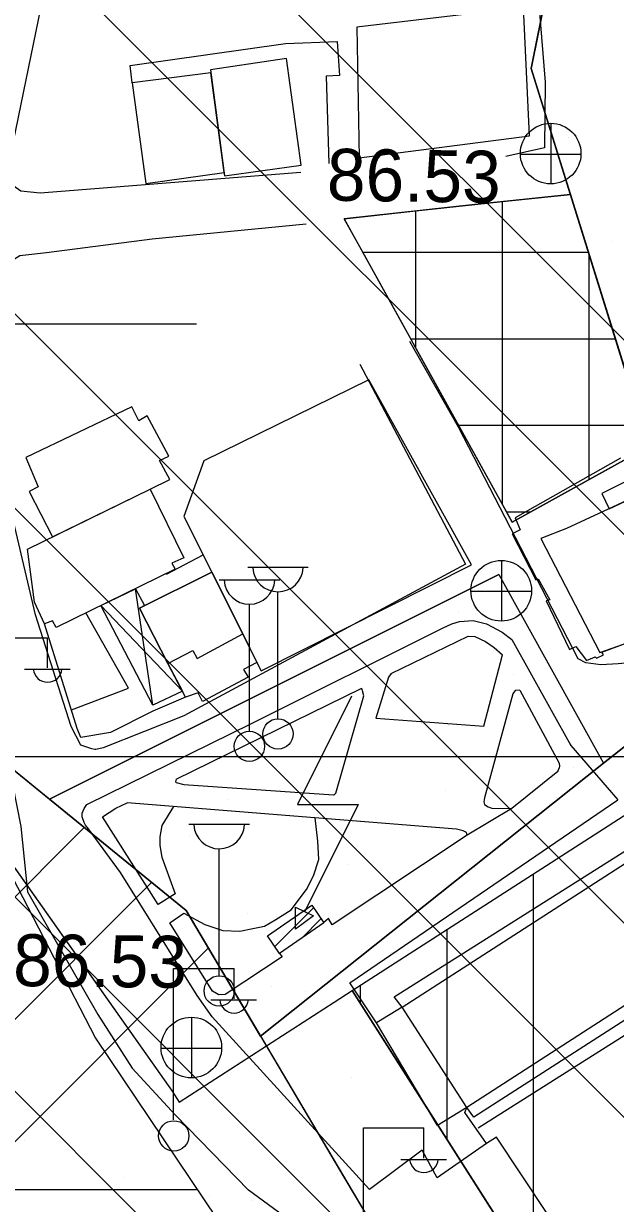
# Model space of a CAD drawing. Extents: x 417995 to 421451, y 4454518 to 4458015.
# Drawn here: x 420562.5 to 420630.8, y 4457005.3 to 4457141.6 of the extents above; entities that cross this region are included whole.
import ezdxf

# ---------------------------------------------------------------- set-up
doc = ezdxf.new("R2010")
doc.units = 0
for name, color, linetype in [('ADA', 7, 'Continuous'), ('ADAKENARI', 7, 'Continuous'), ('B_Betonzemin', 7, 'Continuous'), ('B_Ins_Halinde', 7, 'Continuous'), ('B_Kapi', 7, 'Continuous'), ('B_Mesken', 7, 'Continuous'), ('B_Sundurma', 7, 'Continuous'), ('B_Teras', 7, 'Continuous'), ('B_Trafo', 7, 'Continuous'), ('Default', 7, 'Continuous'), ('O_Park_Bahce', 7, 'Continuous'), ('PL_AYA_PARK_DINLENME', 7, 'Continuous'), ('PL_K_K_D_K_C_A', 7, 'Continuous'), ('PL_K_TALI_IS_MRK', 7, 'Continuous'), ('PL_KON_MEV_250', 7, 'Continuous'), ('PL_KON_MEV_350', 7, 'Continuous'), ('S_Cad_Sok_Lambasi', 7, 'Continuous'), ('S_Elektrik_Diregi', 7, 'Continuous'), ('S_Rogar_Kapagi', 7, 'Continuous'), ('S_Serare', 7, 'Continuous'), ('Sinir_Duvar_tek_tarafa_ait', 7, 'Continuous'), ('SN_TR_SIVILASMA', 7, 'Continuous'), ('SN_TR_TASKIN', 7, 'Continuous'), ('TR_KONUTDISIKCA', 7, 'Continuous'), ('TR_ORTAYOGUNKONUT', 7, 'Continuous'), ('TR_PARKALANI', 7, 'Continuous'), ('TR_TALIISMERK', 7, 'Continuous'), ('TRFAT_PARKALANI', 7, 'Continuous'), ('Y_Kot_Noktasi', 7, 'Continuous'), ('Y_Yol_Kotu', 7, 'Continuous'), ('Yol_Kaldirim_kenari_bordurtasi', 7, 'Continuous'), ('Yol_Sose', 7, 'Continuous')]:
    doc.layers.add(name, color=color, linetype=linetype)

# ---------------------------------------------------------------- blocks, each defined once
blk = doc.blocks.new('POINT_DISPLAY')
at = {"layer": 'Default'}
blk.add_line((0, 0), (0, 0), dxfattribs=at)

msp = doc.modelspace()

# ---------------------------------------------------------------- linework, layer by layer
at = {"layer": 'ADA'}
for p, q in [((420624.69, 4457154.26), (420621.11, 4457136.38)), ((420621.11, 4457136.38), (420642.79, 4457066.74)), ((420617.36, 4457077.93), (420565.46, 4457051.98)), ((420617.36, 4457077.93), (420629.46, 4457056.14)), ((420629.46, 4457056.14), (420642.79, 4457066.74)), ((420554.98, 4457060.53), (420565.46, 4457051.98)), ((420589.82, 4457024.61), (420629.46, 4457056.14)), ((420565.46, 4457051.98), (420581.23, 4457039.11)), ((420581.23, 4457039.11), (420589.82, 4457024.61))]:
    msp.add_line(p, q, dxfattribs=at)
at = {"layer": 'ADAKENARI'}
for p, q in [((420553.3, 4457055.53), (420579.62, 4457018.26)), ((420600.43, 4457029.88), (420640.79, 4457055.86)), ((420598.32, 4457028.52), (420600.43, 4457029.88)), ((420639.77, 4456968.07), (420600.43, 4457029.88)), ((420580.42, 4457017), (420598.32, 4457028.52)), ((420579.62, 4457018.26), (420580.42, 4457017))]:
    msp.add_line(p, q, dxfattribs=at)
msp.add_lwpolyline([(420625.63, 4457121.85), (420614.59, 4457120.67), (420599.51, 4457119.03), (420618.9, 4457083.99), (420634.7, 4457092.74)], dxfattribs=at)
at = {"layer": 'B_Betonzemin'}
msp.add_lwpolyline([(420567.99, 4457062.29), (420574.59, 4457064.79), (420569.64, 4457073.5)], dxfattribs=at)
at = {"layer": 'B_Ins_Halinde'}
msp.add_lwpolyline([(420620.2, 4457143.42), (420600.94, 4457141.17), (420601.23, 4457126.08), (420620.89, 4457128.6)], close=True, dxfattribs=at)
at = {"layer": 'B_Kapi'}
for points in [[(420569.08, 4457059.1), (420568.65, 4457060.14)], [(420622.87, 4457004.24), (420617.11, 4457012.94)]]:
    msp.add_lwpolyline(points, dxfattribs=at)
at = {"layer": 'B_Mesken'}
for points in [[(420584.07, 4457136.23), (420585.67, 4457124), (420594.52, 4457125.24), (420592.84, 4457137.53)], [(420584.11, 4457135.9), (420575.02, 4457134.72), (420576.58, 4457123.11), (420585.63, 4457124.36)], [(420614.19, 4457079.07), (420602.36, 4457100.41), (420583.27, 4457091.07), (420580.97, 4457084.65), (420589.91, 4457066.8)], [(420577.09, 4457087.79), (420579.37, 4457088.9), (420578.15, 4457091.09), (420579.24, 4457091.59), (420576.75, 4457096.26), (420575.79, 4457095.7), (420574.97, 4457097.32), (420562.72, 4457091.47), (420564.16, 4457088.05), (420563.1, 4457087.54), (420565.82, 4457082.29)], [(420562.91, 4457080.87), (420577.09, 4457087.79), (420580.96, 4457079.86), (420579.59, 4457079.25), (420579.96, 4457078.54), (420566.22, 4457071.83), (420565.82, 4457072.58), (420564.89, 4457072.23), (420563.72, 4457074.73)], [(420581.18, 4457063.77), (420579.14, 4457067.64), (420575.85, 4457074.06), (420584.19, 4457078.22), (420587.77, 4457071.08), (420589.42, 4457067.79), (420587.88, 4457066.96), (420588.41, 4457066.06), (420583.14, 4457063.27), (420582.61, 4457064.26)], [(420634.21, 4457047.45), (420634.9, 4457046.47), (420642.37, 4457034.87), (420643.12, 4457033.67), (420614.46, 4457015.24), (420613.67, 4457016.36), (420606.19, 4457027.95), (420605.26, 4457029.15)]]:
    msp.add_lwpolyline(points, close=True, dxfattribs=at)
msp.add_lwpolyline([(420631.4, 4457091.38), (420619.23, 4457084.47), (420619.81, 4457083.11), (420618.89, 4457082.65), (420621.64, 4457077.31), (420621.91, 4457077.45), (420623.24, 4457075.03), (420622.82, 4457074.91), (420625.54, 4457069.26), (420626.26, 4457069.62), (420627.48, 4457067.99), (420628.48, 4457068.44), (420628.63, 4457068.26), (420629.46, 4457068.66), (420629.24, 4457068.98), (420631.77, 4457069.9)], dxfattribs=at)
at = {"layer": 'B_Sundurma'}
for p, q in [((420577.39, 4457062.86), (420575.37, 4457076.3)), ((420580.82, 4457064.45), (420571.38, 4457074.35))]:
    msp.add_line(p, q, dxfattribs=at)
msp.add_lwpolyline([(420580.82, 4457064.45), (420577.39, 4457062.86), (420571.38, 4457074.35), (420575.37, 4457076.3), (420576.41, 4457074.34), (420575.85, 4457074.06), (420579.14, 4457067.64)], close=True, dxfattribs=at)
at = {"layer": 'B_Teras'}
for points in [[(420634.53, 4457087.59), (420633.56, 4457089.44), (420629.25, 4457087.28), (420630.1, 4457085.53)], [(420636.95, 4457088.72), (420625.16, 4457083.24), (420622.2, 4457082.11), (420629.02, 4457068.91), (420631.77, 4457069.9), (420641.18, 4457074.29)], [(420584.19, 4457078.22), (420575.85, 4457074.06), (420579.14, 4457067.64), (420582.02, 4457069.15), (420582.53, 4457068.25), (420587.77, 4457071.08)], [(420606.19, 4457027.95), (420634.9, 4457046.47), (420642.37, 4457034.87), (420613.67, 4457016.36)]]:
    msp.add_lwpolyline(points, close=True, dxfattribs=at)
at = {"layer": 'B_Trafo'}
for p, q in [((420591.49, 4457034.96), (420595.97, 4457039.44)), ((420594.59, 4457035.94), (420596.83, 4457038.18))]:
    msp.add_line(p, q, dxfattribs=at)
msp.add_lwpolyline([(420590.62, 4457036.21), (420595.75, 4457039.75), (420597.16, 4457037.71), (420592.03, 4457034.17)], close=True, dxfattribs=at)
at = {"layer": 'O_Park_Bahce'}
for points in [[(420604.91, 4457066.5), (420604.6, 4457066.06), (420603.17, 4457061.35), (420615.64, 4457060.43), (420617.78, 4457068.64)], [(420580.08, 4457054.28), (420580.02, 4457053.98), (420580.07, 4457053.9), (420580.97, 4457053.69), (420598.26, 4457052.49), (420598.34, 4457052.49), (420598.53, 4457052.68), (420601.78, 4457063.94), (420601.63, 4457064.49), (420601.52, 4457064.82)], [(420619.78, 4457064.59), (420619.25, 4457064.52), (420618.98, 4457064.16), (420615.69, 4457052.14), (420615.63, 4457051.68), (420615.7, 4457051.35), (420616.14, 4457051.09), (420616.57, 4457050.95), (420618.87, 4457050.89)], [(420613.71, 4457047.84), (420613.61, 4457048.12), (420613.23, 4457048.34), (420612.46, 4457048.52), (420574.43, 4457051.57)], [(420579.77, 4457051.14), (420578.42, 4457048.94), (420578.21, 4457047.63), (420578.2, 4457046.64), (420578.43, 4457045.27), (420579.96, 4457041.06), (420577.99, 4457039.83)], [(420579.36, 4457037.7), (420580.99, 4457038.8), (420583.41, 4457037.51), (420585.48, 4457036.82), (420587.43, 4457036.74), (420588.94, 4457037.05), (420590.31, 4457037.33), (420591.61, 4457038.1), (420593.37, 4457039.2), (420595.16, 4457041.53), (420595.95, 4457043.14), (420596.55, 4457045.02), (420596.44, 4457047.13), (420596.15, 4457049.82)]]:
    msp.add_lwpolyline(points, dxfattribs=at)
at = {"layer": 'PL_AYA_PARK_DINLENME'}
for points in [[(420624.69, 4457154.26), (420663.5, 4457121.82), (420642.79, 4457066.74), (420621.11, 4457136.38)], [(420629.46, 4457056.14), (420589.82, 4457024.61), (420581.23, 4457039.11), (420565.46, 4457051.98), (420617.36, 4457077.93)], [(420580.42, 4457017), (420598.32, 4457028.52), (420600.43, 4457029.88), (420639.77, 4456968.07), (420630.83, 4456961.81), (420617.72, 4456952.63), (420552.63, 4456907.07), (420540.5, 4457053.98), (420553.3, 4457055.53), (420579.62, 4457018.26)]]:
    msp.add_lwpolyline(points, close=True, dxfattribs=at)
at = {"layer": 'PL_K_K_D_K_C_A'}
msp.add_lwpolyline([(420483.63, 4457321.42), (420466.56, 4457046.71), (420499.03, 4457050.17), (420554.98, 4457060.53), (420581.23, 4457039.11), (420626.24, 4456963.12)], dxfattribs=at)
at = {"layer": 'PL_K_TALI_IS_MRK'}
msp.add_lwpolyline([(420634.7, 4457092.74), (420625.63, 4457121.85), (420614.59, 4457120.67), (420599.51, 4457119.03), (420618.9, 4457083.99), (420634.7, 4457092.74)], dxfattribs=at)
at = {"layer": 'PL_KON_MEV_250'}
for points in [[(420634.7, 4457092.74), (420627.78, 4457088.91), (420621.04, 4457085.17), (420618.9, 4457083.99), (420618.25, 4457085.17), (420617.78, 4457086.01), (420612.71, 4457095.17), (420607.78, 4457104.08), (420607.18, 4457105.17), (420601.65, 4457115.17), (420599.51, 4457119.03), (420607.78, 4457119.93), (420614.59, 4457120.67), (420617.78, 4457121.01), (420625.63, 4457121.85), (420621.11, 4457136.38), (420624.69, 4457154.26)], [(420472.99, 4457150.23), (420472.06, 4457135.15), (420471.92, 4457132.91), (420471.12, 4457120.07), (420470.18, 4457104.99), (420469.85, 4457099.62), (420469.25, 4457089.92), (420468.31, 4457074.84), (420467.78, 4457066.33), (420467.37, 4457059.76), (420466.56, 4457046.71), (420468.7, 4457046.94), (420484.52, 4457048.62), (420485.4, 4457048.72), (420499.03, 4457050.17), (420495.02, 4457101.64), (420555.67, 4457106.81), (420554.98, 4457060.53), (420561.68, 4457055.07), (420565.46, 4457051.98), (420575.02, 4457056.76), (420617.36, 4457077.93), (420629.46, 4457056.14), (420632.53, 4457058.58)]]:
    msp.add_lwpolyline(points, dxfattribs=at)
at = {"layer": 'PL_KON_MEV_350'}
msp.add_lwpolyline([(420674.74, 4457151.7), (420663.5, 4457121.82), (420642.79, 4457066.74), (420642.53, 4457066.54), (420636.56, 4457061.79), (420633.08, 4457059.02), (420632.53, 4457058.58), (420629.46, 4457056.14), (420589.82, 4457024.61), (420594.32, 4457017), (420599.58, 4457008.12), (420603.77, 4457001.06), (420604.84, 4456999.24), (420610.1, 4456990.36), (420615.36, 4456981.48), (420620.62, 4456972.59), (420625.89, 4456963.71), (420626.24, 4456963.12), (420751.39, 4457040.11)], dxfattribs=at)
at = {"layer": 'S_Cad_Sok_Lambasi'}
for p, q in [((420588.35, 4457078.77), (420595.35, 4457078.77)), ((420585.05, 4457077.34), (420592.05, 4457077.34)), ((420591.85, 4457061.27), (420591.85, 4457075.94)), ((420588.55, 4457059.84), (420588.55, 4457074.51)), ((420581.56, 4457049.08), (420588.56, 4457049.08)), ((420585.06, 4457031.58), (420585.06, 4457046.25))]:
    msp.add_line(p, q, dxfattribs=at)
for centre in [(420591.85, 4457059.52), (420588.55, 4457058.09), (420585.06, 4457029.83)]:
    msp.add_circle(centre, 1.75, dxfattribs=at)
for centre in [(420591.85, 4457078.87), (420588.55, 4457077.44), (420585.06, 4457049.18)]:
    msp.add_arc(centre, 2.93, 183.298, 356.9072, dxfattribs=at)
at = {"layer": 'S_Elektrik_Diregi'}
for p, q in [((420558.24, 4457070.64), (420565.24, 4457070.64)), ((420565.24, 4457067.14), (420565.24, 4457070.64)), ((420562.58, 4457067), (420567.83, 4457067)), ((420579.77, 4457014.93), (420579.77, 4457032.43)), ((420579.77, 4457032.43), (420586.77, 4457032.43)), ((420586.77, 4457028.93), (420586.77, 4457032.43)), ((420584.11, 4457028.79), (420589.36, 4457028.79)), ((420601.71, 4456996.5), (420601.71, 4457014)), ((420601.71, 4457014), (420608.71, 4457014)), ((420608.71, 4457010.5), (420608.71, 4457014)), ((420606.05, 4457010.36), (420611.3, 4457010.36))]:
    msp.add_line(p, q, dxfattribs=at)
msp.add_circle((420579.81, 4457013.09), 1.75, dxfattribs=at)
for centre in [(420565.24, 4457067.15), (420586.77, 4457028.94), (420608.71, 4457010.51)]:
    msp.add_arc(centre, 1.66, 184.8384, 355.1464, dxfattribs=at)
at = {"layer": 'S_Rogar_Kapagi'}
for p, q in [((420623.4, 4457123.04), (420623.4, 4457130.04)), ((420619.83, 4457126.5), (420626.83, 4457126.5)), ((420617.69, 4457072.54), (420617.69, 4457079.54)), ((420614.12, 4457076), (420621.12, 4457076)), ((420581.89, 4457019.76), (420581.89, 4457026.76)), ((420578.32, 4457023.22), (420585.32, 4457023.22))]:
    msp.add_line(p, q, dxfattribs=at)
for centre in [(420623.35, 4457126.56), (420617.64, 4457076.06), (420581.84, 4457023.29)]:
    msp.add_circle(centre, 3.5, dxfattribs=at)
at = {"layer": 'S_Serare'}
msp.add_lwpolyline([(420600.36, 4457063.88), (420594.1, 4457051.35), (420601.1, 4457051.35), (420594.9, 4457038.92)], dxfattribs=at)
msp.add_lwpolyline([(420593.89, 4457039.52), (420595.95, 4457038.5), (420593.89, 4457036.96), (420593.89, 4457038.5)], close=True, dxfattribs=at)
at = {"layer": 'Sinir_Duvar_tek_tarafa_ait'}
for points in [[(420618.04, 4457155.31), (420621.03, 4457155.66), (420622.73, 4457134.81), (420622.65, 4457127.21), (420618.18, 4457126.23)], [(420575.02, 4457134.72), (420574.77, 4457136.72), (420592.73, 4457139.29), (420598.67, 4457139.51), (420598.97, 4457135.59), (420597.41, 4457135.5), (420597.73, 4457125.4)], [(420578.96, 4457077.97), (420583.2, 4457080.2)], [(420568.65, 4457060.14), (420564.89, 4457072.23)], [(420604.91, 4457066.5), (420613.81, 4457070.83), (420614.58, 4457070.77), (420615.83, 4457070.2), (420616.83, 4457069.51), (420617.78, 4457068.64)], [(420580.08, 4457054.28), (420601.52, 4457064.82)], [(420581.18, 4457063.77), (420577.38, 4457062.16), (420572.5, 4457059.68), (420569.08, 4457059.1)], [(420619.78, 4457064.59), (420624.34, 4457056.15), (420624.36, 4457055.79), (420624.33, 4457055.6), (420624.19, 4457055.25), (420624.16, 4457055.17), (420618.87, 4457050.89), (420613.71, 4457047.84), (420598.12, 4457037.47), (420597.67, 4457038.21), (420597.13, 4457037.75)], [(420428.4, 4457046.13), (420476.59, 4457051.17), (420524.15, 4457054.69), (420553.31, 4457058.08), (420570.78, 4457024.37), (420586.42, 4457001.11), (420595.16, 4456986.24)], [(420577.99, 4457039.83), (420571.56, 4457049.96), (420573.11, 4457050.96), (420574.43, 4457051.57)], [(420606.19, 4457027.95), (420603.21, 4457026.13), (420600.16, 4457030.77), (420631.09, 4457051.92)], [(420592.03, 4457034.17), (420592.35, 4457033.76), (420585.74, 4457029.42), (420585, 4457029.37), (420584.3, 4457029.79), (420579.36, 4457037.7)], [(420617.11, 4457012.94), (420615.95, 4457012.19), (420613.44, 4457015.79), (420613.67, 4457016.36)]]:
    msp.add_lwpolyline(points, dxfattribs=at)
at = {"layer": 'SN_TR_SIVILASMA'}
for p, q in [((421281.59, 4456455.25), (420088.53, 4457648.31)), ((421281.36, 4456433.03), (420079.09, 4457635.3)), ((421280.9, 4456388.6), (420066.93, 4457602.56)), ((421280.66, 4456366.38), (420060.85, 4457586.19)), ((421280.2, 4456321.94), (420048.69, 4457553.45)), ((421279.97, 4456299.72), (420042.61, 4457537.08))]:
    msp.add_line(p, q, dxfattribs=at)
at = {"layer": 'SN_TR_TASKIN'}
for p, q in [((420482.43, 4457106.9), (420582.43, 4457106.9)), ((420532.43, 4457056.9), (420632.43, 4457056.9)), ((420482.43, 4457006.9), (420582.43, 4457006.9))]:
    msp.add_line(p, q, dxfattribs=at)
at = {"layer": 'TR_KONUTDISIKCA'}
for p, q in [((420411.7, 4456890.95), (420569.46, 4457048.71)), ((420422.67, 4456887.77), (420577.25, 4457042.36)), ((420435.52, 4456886.48), (420583.8, 4457034.77))]:
    msp.add_line(p, q, dxfattribs=at)
at = {"layer": 'TR_ORTAYOGUNKONUT'}
for p, q in [((420621.38, 4456996.96), (420621.38, 4457043.37)), ((420611.38, 4457012.67), (420611.38, 4457036.93)), ((420601.38, 4457028.38), (420601.38, 4457030.49))]:
    msp.add_line(p, q, dxfattribs=at)
for points in [[(420634.7, 4457092.74), (420627.78, 4457088.91), (420621.04, 4457085.17), (420618.9, 4457083.99), (420618.25, 4457085.17), (420617.78, 4457086.01), (420612.71, 4457095.17), (420607.78, 4457104.08), (420607.18, 4457105.17), (420601.65, 4457115.17), (420599.51, 4457119.03), (420607.78, 4457119.93), (420614.59, 4457120.67), (420617.78, 4457121.01), (420625.63, 4457121.85), (420621.11, 4457136.38), (420624.69, 4457154.26)], [(420674.74, 4457151.7), (420663.5, 4457121.82), (420642.79, 4457066.74), (420642.53, 4457066.54), (420636.56, 4457061.79), (420633.08, 4457059.02), (420632.53, 4457058.58), (420629.46, 4457056.14), (420589.82, 4457024.61), (420594.32, 4457017), (420599.58, 4457008.12), (420603.77, 4457001.06), (420604.84, 4456999.24), (420610.1, 4456990.36), (420615.36, 4456981.48), (420620.62, 4456972.59)], [(420472.99, 4457150.23), (420472.06, 4457135.15), (420471.92, 4457132.91), (420471.12, 4457120.07), (420470.18, 4457104.99), (420469.85, 4457099.62), (420469.25, 4457089.92), (420468.31, 4457074.84), (420467.78, 4457066.33), (420467.37, 4457059.76), (420466.56, 4457046.71), (420468.7, 4457046.94), (420484.52, 4457048.62), (420485.4, 4457048.72), (420499.03, 4457050.17), (420495.02, 4457101.64), (420555.67, 4457106.81), (420554.98, 4457060.53), (420561.68, 4457055.07), (420565.46, 4457051.98), (420575.02, 4457056.76), (420617.36, 4457077.93), (420629.46, 4457056.14), (420632.53, 4457058.58)]]:
    msp.add_lwpolyline(points, dxfattribs=at)
at = {"layer": 'TR_TALIISMERK'}
for p, q in [((420617.78, 4457086.01), (420617.78, 4457121.01)), ((420607.78, 4457104.08), (420607.78, 4457119.93)), ((420601.65, 4457115.17), (420627.71, 4457115.17)), ((420627.78, 4457088.91), (420627.78, 4457114.94)), ((420607.18, 4457105.17), (420630.83, 4457105.17)), ((420612.71, 4457095.17), (420633.94, 4457095.17)), ((420618.25, 4457085.17), (420621.04, 4457085.17))]:
    msp.add_line(p, q, dxfattribs=at)
at = {"layer": 'TRFAT_PARKALANI'}
for p, q in [((420563.98, 4457033.06), (420563.98, 4457033.06)), ((420562.87, 4457030.55), (420562.87, 4457030.55)), ((420600.19, 4457029.29), (420600.19, 4457029.29)), ((420570.64, 4457024.08), (420570.64, 4457024.08)), ((420600.36, 4457019.78), (420600.36, 4457019.78)), ((420592.08, 4457017.71), (420592.08, 4457017.71)), ((420564.53, 4457015.82), (420564.53, 4457015.82)), ((420577.3, 4457015.1), (420577.3, 4457015.1)), ((420562.53, 4457012.5), (420562.53, 4457012.5)), ((420574.17, 4457008.25), (420574.17, 4457008.25)), ((420598.74, 4457008.73), (420598.74, 4457008.73)), ((420604.58, 4457007.97), (420604.58, 4457007.97)), ((420583.96, 4457006.12), (420583.96, 4457006.12)), ((420588.94, 4457005.65), (420588.94, 4457005.65))]:
    msp.add_line(p, q, dxfattribs=at)
at = {"layer": 'Yol_Kaldirim_kenari_bordurtasi'}
for points in [[(420614.97, 4457014.03), (420645.47, 4457033.29), (420642.71, 4457037.4), (420641.24, 4457036.63)], [(420613.67, 4457016.36), (420610.27, 4457014.27), (420603.21, 4457026.13)]]:
    msp.add_lwpolyline(points, dxfattribs=at)
at = {"layer": 'Yol_Sose'}
for points in [[(420594.47, 4457124.37), (420564.37, 4457121.98), (420562.16, 4457122.22), (420561.21, 4457122.86), (420560.81, 4457123.58), (420560.72, 4457125.14), (420564.76, 4457144.86), (420569.85, 4457162.38), (420575.13, 4457181.83)], [(420568.05, 4457179.91), (420558.13, 4457147.86), (420553.66, 4457130.04), (420551.37, 4457118.1), (420551.15, 4457115.56), (420551.04, 4457113.42), (420550.36, 4457105.88), (420550.42, 4457103.93), (420550.71, 4457100.48), (420553.91, 4457088.29), (420556.24, 4457076.58), (420558.22, 4457065.9), (420560.68, 4457056.24), (420562.13, 4457048.83), (420562.9, 4457041.27), (420571.02, 4457027.11), (420575, 4457020.91)], [(420664.9, 4457141.8), (420664.57, 4457139.54), (420664.1, 4457137.24), (420659.43, 4457124.33), (420649.11, 4457093.08), (420642.13, 4457072.76), (420638.88, 4457069.49), (420637.06, 4457068.97), (420632.44, 4457067.75), (420631.15, 4457067.6), (420629.15, 4457067.52), (420627.4, 4457067.73), (420626.53, 4457068.18), (420612.69, 4457094.94), (420607.07, 4457104.85)], [(420580.97, 4457061.62), (420571.64, 4457057.92), (420570.82, 4457057.74), (420570.68, 4457057.74), (420570.35, 4457057.8), (420569.07, 4457058.23), (420567.97, 4457060.37), (420563.83, 4457073.26), (420559.18, 4457092.94), (420556.42, 4457105.37), (420556.6, 4457107.04), (420556.81, 4457108.46), (420557.21, 4457109.71), (420557.91, 4457111.32), (420558.58, 4457112.38), (420559.63, 4457113.33), (420562.02, 4457114.78), (420565.11, 4457115.13), (420577.32, 4457116.71), (420595.11, 4457118.45)], [(420601.29, 4457102.25), (420613.51, 4457079.14), (420580.97, 4457061.62)], [(420588.78, 4457060.71), (420610.87, 4457071.74), (420611.94, 4457072.22), (420612.82, 4457072.51), (420614.41, 4457072.63), (420615.94, 4457072.25), (420617.74, 4457071.29), (420618.85, 4457070.43), (420625.69, 4457058.2)], [(420582.5, 4457029.31), (420573.66, 4457043.53), (420569.95, 4457048.55), (420569.6, 4457049), (420569.44, 4457049.27), (420569.22, 4457049.96), (420569.23, 4457050.37), (420569.45, 4457050.89), (420569.76, 4457051.38), (420588.78, 4457060.71)], [(420625.6, 4457058.36), (420625.69, 4457058.2), (420631.09, 4457051.92)], [(420615.95, 4457012.19), (420610.25, 4457008.25), (420608.49, 4457011.45), (420602.43, 4457006.9), (420584.26, 4457026.84), (420582.5, 4457029.31)], [(420575, 4457020.91), (420580.02, 4457015.49)], [(420415.58, 4456952.65), (420485.11, 4456960.41), (420512.66, 4456963.22), (420535.89, 4456965.59), (420559.06, 4456967.52), (420595.94, 4456970.12), (420611.85, 4456971.42), (420613.66, 4456972), (420613.66, 4456972.44), (420604.29, 4456994.02), (420602.3, 4456996.66), (420592.5, 4457003.87), (420588.44, 4457006.82), (420580.02, 4457015.49)]]:
    msp.add_lwpolyline(points, dxfattribs=at)

# ---------------------------------------------------------------- block references
at = {"layer": 'TR_PARKALANI', "xscale": 0.1, "yscale": 0.10000000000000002}
for p in [(420625.46, 4457128.43), (420630.45, 4457116.36), (420612.68, 4457073.55), (420619.11, 4457066.41), (420603.47, 4457064.09), (420619.34, 4457064.57), (420604.56, 4457061.97), (420589.79, 4457059.36), (420611.49, 4457060.45), (420575.02, 4457056.76), (420575.66, 4457056.48), (420626, 4457055.59), (420611.22, 4457052.99), (420586.1, 4457051.93), (420596.45, 4457050.38), (420600, 4457050.8), (420570.46, 4457049.61), (420581.68, 4457047.78), (420600, 4457044.4), (420603.11, 4457041.4), (420588.34, 4457038.8), (420591.11, 4457030.29), (420595, 4457029.82)]:
    msp.add_blockref('POINT_DISPLAY', p, dxfattribs=at)

# ---------------------------------------------------------------- texts
at = {"layer": 'Y_Kot_Noktasi'}
msp.add_text('86.53', height=6, rotation=359.2023, dxfattribs=at).set_placement((420597.47, 4457121.14))
at = {"layer": 'Y_Yol_Kotu'}
msp.add_text('86.53', height=6, rotation=359.3592, dxfattribs=at).set_placement((420561.23, 4457030.4))

doc.saveas('drawing.dxf')
